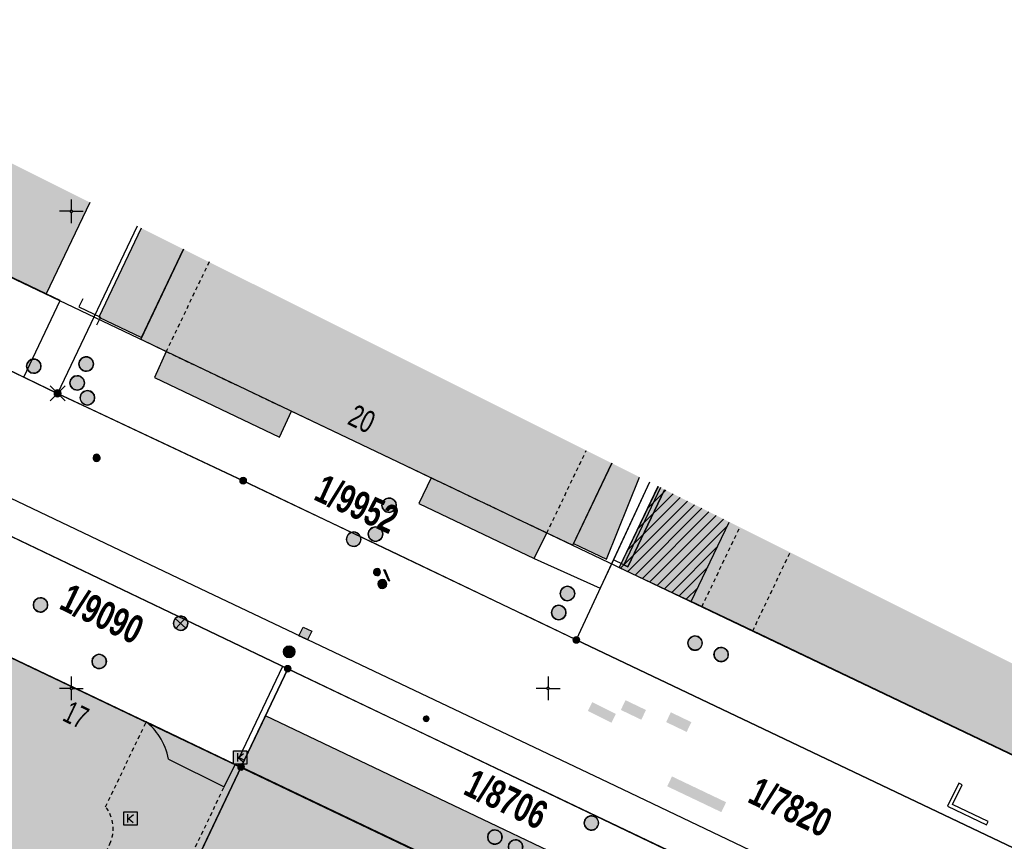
# Model space of a CAD drawing. Header units: metres. Extents: x 2695560 to 2696939, y 1260491 to 1262050.
# Tile 963 of 1005: x 2696548 to 2696600, y 1261817 to 1261860. Entities that reach past the tile are written whole.
import ezdxf

# ---------------------------------------------------------------- set-up
doc = ezdxf.new("R2010")
doc.units = ezdxf.units.M
doc.linetypes.add('AUSGEZOGEN', pattern=[0])
doc.linetypes.add('VERDECKT2_S2', pattern=[0.36, 0.2, -0.16])
for name, color, linetype in [('XR$1$AV_Flächen (EO)', 7, 'AUSGEZOGEN'), ('XR$1$AV_Gebäudeflächen (BB)', 7, 'AUSGEZOGEN'), ('XR$1$AV_Gebäudeflächen ut.', 7, 'AUSGEZOGEN'), ('XR$1$AV_Grenzpunkte', 7, 'AUSGEZOGEN'), ('XR$1$AV_Grundstück-Nr.', 7, 'AUSGEZOGEN'), ('XR$1$AV_Haus-Nr.', 7, 'AUSGEZOGEN'), ('XR$1$AV_Koordinatennetzpunkte', 7, 'AUSGEZOGEN'), ('XR$1$AV_Linien (BB)', 7, 'AUSGEZOGEN'), ('XR$1$AV_Linien (EO)', 7, 'AUSGEZOGEN'), ('XR$1$AV_Proj. EO-Gebäude', 7, 'AUSGEZOGEN'), ('XR$1$AW_LK_Einlaufschacht alt', 24, 'AUSGEZOGEN'), ('XR$1$AW_LK_Schachtdeckel', 24, 'AUSGEZOGEN'), ('XR$1$AW_LK_Zwischenpunkt', 24, 'AUSGEZOGEN'), ('XR$1$EW_LK_Bauwerk_FL_Linie_Punkt', 1, 'AUSGEZOGEN'), ('XR$1$EW_LK_Knoten', 1, 'AUSGEZOGEN'), ('XR$1$GA_LK_Absperrarmatur', 32, 'AUSGEZOGEN'), ('XR$1$Liegenschaftsgrenzen', 7, 'AUSGEZOGEN'), ('XR$1$PFAV', 255, 'AUSGEZOGEN'), ('XR$1$PFAW', 255, 'AUSGEZOGEN'), ('XR$1$PFEW', 255, 'AUSGEZOGEN'), ('XR$1$PFGA', 255, 'AUSGEZOGEN'), ('XR$1$PFWA', 255, 'AUSGEZOGEN'), ('XR$1$PFWFM', 255, 'AUSGEZOGEN'), ('XR$1$RAEW', 8, 'AUSGEZOGEN'), ('XR$1$RP_Abstandslinie', 7, 'AUSGEZOGEN'), ('XR$1$TV_LK_KNOTEN', 92, 'AUSGEZOGEN'), ('XR$1$WA_LK_Absperrarmatur', 171, 'AUSGEZOGEN'), ('XR$1$WA_LK_Rohrleitungsteil', 171, 'AUSGEZOGEN')]:
    doc.layers.add(name, color=color, linetype=linetype)
doc.styles.add('ARIAL', font='arial.ttf')

# ---------------------------------------------------------------- blocks, each defined once
blk = doc.blocks.new('COMPLEXOBJECT_397')
at = {"layer": 'XR$1$AV_Linien (BB)', "color": 7, "linetype": 'AUSGEZOGEN', "transparency": 33554687}
for points in [[(6527.873, 11800.639), (6541.482, 11829.176), (6553.928, 11823.241)], [(6555.095, 11821.288), (6558.011, 11819.834), (6558.585, 11821.007), (6558.904, 11820.882)]]:
    blk.add_lwpolyline(points, dxfattribs=at)
for centre, radius, start, end in [((6551.92, 11820.719), 3.224, 33.0921, 51.4777), ((6551.926, 11820.717), 3.22, 10.2197, 33.1839)]:
    blk.add_arc(centre, radius, start, end, dxfattribs=at)
blk = doc.blocks.new('COMPLEXOBJECT_702')
at = {"layer": 'XR$1$AV_Linien (BB)', "color": 7, "linetype": 'AUSGEZOGEN', "transparency": 33554687}
blk.add_lwpolyline([(6537.578, 11839.375), (6556.751, 11830.231), (6578.124, 11820.085), (6587.532, 11815.592)], dxfattribs=at)
blk.add_arc((6585.17, 11810.021), 6.052, 18.2129, 67.022, dxfattribs=at)
blk = doc.blocks.new('COMPLEXOBJECT_833')
at = {"layer": 'XR$1$AV_Flächen (EO)', "color": 7, "linetype": 'AUSGEZOGEN', "transparency": 33554687}
for centre, radius, start, end in [((6551.92, 11820.719), 3.224, 33.0921, 51.4777), ((6551.926, 11820.717), 3.22, 10.2197, 33.1839)]:
    blk.add_arc(centre, radius, start, end, dxfattribs=at)
blk = doc.blocks.new('COMPLEXOBJECT_972')
at = {"layer": 'XR$1$AV_Linien (EO)', "color": 7, "linetype": 'VERDECKT2_S2', "transparency": 33554687}
for p, q in [((6551.795, 11818.792), (6553.928, 11823.241)), ((6547.334, 11807.019), (6552.012, 11816.847))]:
    blk.add_line(p, q, dxfattribs=at)
blk.add_lwpolyline([(6547.76, 11804.458), (6547.919, 11804.792), (6547.469, 11805.062)], dxfattribs=at)
for centre, radius, start, end in [((6550.338, 11817.645), 1.855, 334.5197, 38.2124), ((6545.466, 11805.911), 2.172, 4.194, 30.6721), ((6545.448, 11805.906), 2.19, 337.3352, 4.2936)]:
    blk.add_arc(centre, radius, start, end, dxfattribs=at)
blk = doc.blocks.new('BAV15')
at = {"layer": 'XR$1$PFAV', "transparency": 33554687}
blk.add_hatch(color=7, dxfattribs=at).paths.add_polyline_path([(0.5, 0), (0.49, 0.1), (0.46, 0.2), (0.41, 0.29), (0.34, 0.36), (0.26, 0.42), (0.17, 0.47), (0.08, 0.49), (-0.03, 0.5), (-0.13, 0.48), (-0.22, 0.45), (-0.31, 0.4), (-0.38, 0.33), (-0.44, 0.24), (-0.48, 0.15), (-0.5, 0.05), (-0.5, -0.05), (-0.48, -0.15), (-0.44, -0.24), (-0.38, -0.33), (-0.31, -0.4), (-0.22, -0.45), (-0.13, -0.48), (-0.03, -0.5), (0.08, -0.49), (0.17, -0.47), (0.26, -0.42), (0.34, -0.36), (0.41, -0.29), (0.46, -0.2), (0.49, -0.1)])
at = {"color": 7, "transparency": 33554687}
for start, end in [(90, 270), (270, 90)]:
    blk.add_arc((0, 0), 0.5, start, end, dxfattribs=at)
at = {"layer": 'XR$1$PFAV', "transparency": 33554687}
blk.add_circle((0, 0), 0.5, dxfattribs=at)
blk = doc.blocks.new('BWAV19')
at = {"layer": 'XR$1$PFAV', "transparency": 33554687}
blk.add_hatch(color=7, dxfattribs=at).paths.add_polyline_path([(0, 0.24), (-0.024, 0.239), (-0.048, 0.235), (-0.072, 0.229), (-0.095, 0.221), (-0.116, 0.21), (-0.137, 0.197), (-0.156, 0.182), (-0.174, 0.165), (-0.19, 0.147), (-0.204, 0.127), (-0.215, 0.106), (-0.225, 0.083), (-0.232, 0.06), (-0.237, 0.036), (-0.24, 0.012), (-0.24, -0.012), (-0.237, -0.036), (-0.232, -0.06), (-0.225, -0.083), (-0.215, -0.106), (-0.204, -0.127), (-0.19, -0.147), (-0.174, -0.165), (-0.156, -0.182), (-0.137, -0.197), (-0.116, -0.21), (-0.095, -0.221), (-0.072, -0.229), (-0.048, -0.235), (-0.024, -0.239), (0, -0.24), (0.024, -0.239), (0.048, -0.235), (0.072, -0.229), (0.095, -0.221), (0.116, -0.21), (0.137, -0.197), (0.156, -0.182), (0.174, -0.165), (0.19, -0.147), (0.204, -0.127), (0.215, -0.106), (0.225, -0.083), (0.232, -0.06), (0.237, -0.036), (0.24, -0.012), (0.24, 0.012), (0.237, 0.036), (0.232, 0.06), (0.225, 0.083), (0.215, 0.106), (0.204, 0.127), (0.19, 0.147), (0.174, 0.165), (0.156, 0.182), (0.137, 0.197), (0.116, 0.21), (0.095, 0.221), (0.072, 0.229), (0.048, 0.235), (0.024, 0.239)])
at = {"color": 7, "transparency": 33554687}
for p, q in [((-0.5, 0.5), (-0.17, 0.17)), ((0.17, 0.17), (0.5, 0.5)), ((-0.5, -0.5), (-0.17, -0.17)), ((0.17, -0.17), (0.5, -0.5))]:
    blk.add_line(p, q, dxfattribs=at)
for start, end in [(90, 270), (270, 90)]:
    blk.add_arc((0, 0), 0.24, start, end, dxfattribs=at)
blk = doc.blocks.new('BAV2041')
at = {"color": 7, "transparency": 33554687}
for p, q in [((0, 0.5), (0, 0.05)), ((-0.05, 0), (-0.5, 0)), ((0.05, 0), (0.5, 0)), ((0, -0.05), (0, -0.5))]:
    blk.add_line(p, q, dxfattribs=at)
blk.add_circle((0, 0), 0.05, dxfattribs=at)
for start, end in [(90, 270), (270, 90)]:
    blk.add_arc((0, 0), 0.05, start, end, dxfattribs=at)
blk = doc.blocks.new('BAW2089')
at = {"layer": 'XR$1$PFAW', "transparency": 33554687}
blk.add_hatch(color=7, dxfattribs=at).paths.add_polyline_path([(-0.5, 0.5), (-0.5, -0.5), (0.5, -0.5), (0.5, 0.5)])
at = {"transparency": 33554687}
blk.add_lwpolyline([(-0.5, 0.5), (0.5, 0.5), (0.5, -0.5), (-0.5, -0.5), (-0.5, 0.5)], close=True, dxfattribs=at)
at = {"layer": 'XR$1$PFAW', "transparency": 33554687}
blk.add_lwpolyline([(-0.5, 0.5), (0.5, 0.5), (0.5, -0.5), (-0.5, -0.5), (-0.5, 0.5)], close=True, dxfattribs=at)
blk = doc.blocks.new('BAW2093')
at = {"transparency": 33554687}
blk.add_lwpolyline([(-0.375, -0.5), (0, -0.5), (0, 0.5), (0.375, 0.5)], dxfattribs=at)
blk = doc.blocks.new('BAW2082')
at = {"layer": 'XR$1$PFAW', "transparency": 33554687}
blk.add_hatch(color=7, dxfattribs=at).paths.add_polyline_path([(0.509, -0.003), (0.499, 0.098), (0.469, 0.194), (0.42, 0.283), (0.354, 0.359), (0.274, 0.421), (0.183, 0.466), (0.085, 0.491), (-0.016, 0.496), (-0.116, 0.481), (-0.211, 0.446), (-0.297, 0.392), (-0.37, 0.323), (-0.428, 0.24), (-0.468, 0.147), (-0.488, 0.047), (-0.488, -0.054), (-0.468, -0.153), (-0.428, -0.246), (-0.37, -0.329), (-0.297, -0.398), (-0.211, -0.452), (-0.116, -0.487), (-0.016, -0.502), (0.085, -0.497), (0.183, -0.472), (0.274, -0.427), (0.354, -0.366), (0.42, -0.289), (0.469, -0.2), (0.499, -0.104)])
at = {"transparency": 33554687}
for start, end in [(91.19481, 268.80519), (268.80519, 91.19481)]:
    blk.add_arc((0.01, 0), 0.5, start, end, dxfattribs=at)
at = {"layer": 'XR$1$PFAW', "transparency": 33554687}
blk.add_circle((0.009, -0.003), 0.5, dxfattribs=at)
blk = doc.blocks.new('BAW2088')
at = {"layer": 'XR$1$PFAW', "transparency": 33554687}
blk.add_hatch(color=253, dxfattribs=at).paths.add_polyline_path([(0.51, 0), (0.5, 0.101), (0.47, 0.197), (0.421, 0.286), (0.355, 0.362), (0.275, 0.424), (0.184, 0.469), (0.086, 0.494), (-0.015, 0.499), (-0.115, 0.484), (-0.21, 0.449), (-0.296, 0.395), (-0.369, 0.326), (-0.427, 0.243), (-0.467, 0.15), (-0.487, 0.051), (-0.487, -0.051), (-0.467, -0.15), (-0.427, -0.243), (-0.369, -0.326), (-0.296, -0.395), (-0.21, -0.449), (-0.115, -0.484), (-0.015, -0.499), (0.086, -0.494), (0.184, -0.469), (0.275, -0.424), (0.355, -0.362), (0.421, -0.286), (0.47, -0.197), (0.5, -0.101)])
at = {"transparency": 33554687}
for start, end in [(91.19481, 268.80519), (268.80519, 91.19481)]:
    blk.add_arc((0.01, 0), 0.5, start, end, dxfattribs=at)
at = {"layer": 'XR$1$PFAW', "transparency": 33554687}
blk.add_circle((0.01, 0), 0.5, dxfattribs=at)
blk = doc.blocks.new('BWA2013')
at = {"true_color": 0x000000, "transparency": 33554687}
blk.add_hatch(color=18, dxfattribs=at).paths.add_polyline_path([(-0.291, -0.409), (0.352, 0.357), (0.291, 0.409), (-0.352, -0.357)])
at = {"transparency": 33554687}
blk.add_lwpolyline([(-0.291, -0.409), (-0.352, -0.357), (0.291, 0.409), (0.352, 0.357), (-0.291, -0.409)], close=True, dxfattribs=at)
blk = doc.blocks.new('BWA965')
at = {"layer": 'XR$1$PFWA', "transparency": 33554687}
blk.add_hatch(color=7, dxfattribs=at).paths.add_polyline_path([(0, 0.5), (-0.05, 0.5), (-0.1, 0.49), (-0.15, 0.48), (-0.2, 0.46), (-0.24, 0.44), (-0.29, 0.41), (-0.33, 0.38), (-0.36, 0.34), (-0.4, 0.31), (-0.42, 0.26), (-0.45, 0.22), (-0.47, 0.17), (-0.48, 0.13), (-0.49, 0.08), (-0.5, 0.03), (-0.5, -0.03), (-0.49, -0.08), (-0.48, -0.13), (-0.47, -0.17), (-0.45, -0.22), (-0.42, -0.26), (-0.4, -0.31), (-0.36, -0.34), (-0.33, -0.38), (-0.29, -0.41), (-0.24, -0.44), (-0.2, -0.46), (-0.15, -0.48), (-0.1, -0.49), (-0.05, -0.5), (0, -0.5), (0.05, -0.5), (0.1, -0.49), (0.15, -0.48), (0.2, -0.46), (0.24, -0.44), (0.29, -0.41), (0.33, -0.38), (0.36, -0.34), (0.4, -0.31), (0.42, -0.26), (0.45, -0.22), (0.47, -0.17), (0.48, -0.13), (0.49, -0.08), (0.5, -0.03), (0.5, 0.03), (0.49, 0.08), (0.48, 0.13), (0.47, 0.17), (0.45, 0.22), (0.42, 0.26), (0.4, 0.31), (0.36, 0.34), (0.33, 0.38), (0.29, 0.41), (0.24, 0.44), (0.2, 0.46), (0.15, 0.48), (0.1, 0.49), (0.05, 0.5)])
at = {"transparency": 33554687}
blk.add_line((0, 0.5), (0, -0.5), dxfattribs=at)
for start, end in [(90, 270), (270, 90)]:
    blk.add_arc((0, 0), 0.5, start, end, dxfattribs=at)
blk = doc.blocks.new('BGA2012')
at = {"layer": 'XR$1$PFGA', "transparency": 33554687}
blk.add_hatch(color=7, dxfattribs=at).paths.add_polyline_path([(0.35, -0.35), (0.42, -0.28), (0.46, -0.19), (0.49, -0.09), (0.5, 0.01), (0.49, 0.11), (0.45, 0.21), (0.4, 0.3), (0.34, 0.37), (0.25, 0.43), (0.16, 0.47), (0.06, 0.5), (-0.04, 0.5), (-0.14, 0.48), (-0.23, 0.44), (-0.32, 0.39), (-0.39, 0.32), (-0.44, 0.23), (-0.48, 0.14), (-0.5, 0.04), (-0.5, -0.06), (-0.47, -0.16), (-0.43, -0.25), (-0.37, -0.34), (-0.3, -0.4), (-0.21, -0.45), (-0.11, -0.49), (-0.01, -0.5), (0.09, -0.49), (0.19, -0.46), (0.28, -0.42)])
at = {"color": 32, "transparency": 33554687}
blk.add_line((0.35, 0.35), (-0.35, -0.35), dxfattribs=at)
for start, end in [(45, 225), (225, 45)]:
    blk.add_arc((0, 0), 0.5, start, end, dxfattribs=at)
blk = doc.blocks.new('BEW15')
at = {"layer": 'XR$1$PFEW', "transparency": 33554687}
h = blk.add_hatch(color=7, dxfattribs=at)
h.paths.add_polyline_path([(-0.5, 0), (-0.497, -0.05), (-0.489, -0.1), (-0.477, -0.15), (-0.459, -0.197), (-0.437, -0.242), (-0.41, -0.285), (-0.379, -0.326), (-0.344, -0.362), (-0.306, -0.395), (-0.264, -0.424), (-0.22, -0.449), (-0.173, -0.469), (-0.125, -0.484), (-0.075, -0.494), (-0.025, -0.499), (0.026, -0.499), (0.076, -0.494), (0.126, -0.484), (0.174, -0.469), (0.22, -0.449), (0.265, -0.424), (0.306, -0.395), (0.345, -0.362), (0.38, -0.326), (0.411, -0.285), (0.437, -0.242), (0.46, -0.197), (0.477, -0.15), (0.49, -0.1), (0.498, -0.05), (0.5, 0), (0.498, 0.051), (0.49, 0.101), (0.477, 0.15), (0.46, 0.197), (0.437, 0.243), (0.411, 0.286), (0.38, 0.326), (0.345, 0.363), (0.306, 0.396), (0.265, 0.424), (0.22, 0.449), (0.174, 0.469), (0.126, 0.484), (0.076, 0.494), (0.026, 0.5), (-0.025, 0.5), (-0.075, 0.494), (-0.125, 0.484), (-0.173, 0.469), (-0.22, 0.449), (-0.264, 0.424), (-0.306, 0.396), (-0.344, 0.363), (-0.379, 0.326), (-0.41, 0.286), (-0.437, 0.243), (-0.459, 0.197), (-0.477, 0.15), (-0.489, 0.101), (-0.497, 0.051)])
h.paths.add_polyline_path([(0.01, 0.001), (0.01, 0), (0.01, -0.001), (0.01, -0.002), (0.01, -0.003), (0.009, -0.004), (0.009, -0.005), (0.009, -0.006), (0.008, -0.006), (0.007, -0.007), (0.006, -0.008), (0.006, -0.008), (0.005, -0.009), (0.004, -0.009), (0.003, -0.01), (0.002, -0.01), (0.001, -0.01), (0, -0.01), (-0.001, -0.01), (-0.002, -0.01), (-0.003, -0.009), (-0.004, -0.009), (-0.005, -0.008), (-0.006, -0.008), (-0.007, -0.007), (-0.007, -0.006), (-0.008, -0.006), (-0.008, -0.005), (-0.009, -0.004), (-0.009, -0.003), (-0.009, -0.002), (-0.01, -0.001), (-0.01, 0), (-0.01, 0.001), (-0.009, 0.002), (-0.009, 0.003), (-0.009, 0.004), (-0.008, 0.005), (-0.008, 0.006), (-0.007, 0.007), (-0.007, 0.007), (-0.006, 0.008), (-0.005, 0.009), (-0.004, 0.009), (-0.003, 0.01), (-0.002, 0.01), (-0.001, 0.01), (0, 0.01), (0.001, 0.01), (0.002, 0.01), (0.003, 0.01), (0.004, 0.01), (0.005, 0.009), (0.006, 0.009), (0.006, 0.008), (0.007, 0.007), (0.008, 0.007), (0.009, 0.006), (0.009, 0.005), (0.009, 0.004), (0.01, 0.003), (0.01, 0.002)], flags=16)
at = {"color": 1, "transparency": 33554687}
for start, end in [(0, 180), (180, 0)]:
    blk.add_arc((0, 0), 0.5, start, end, dxfattribs=at)
at = {"layer": 'XR$1$PFEW', "transparency": 33554687}
blk.add_circle((0, 0), 0.5, dxfattribs=at)
blk = doc.blocks.new('BEWLP2549_S')
at = {"layer": 'XR$1$PFEW', "transparency": 33554687}
blk.add_hatch(color=7, dxfattribs=at).paths.add_polyline_path([(0.5, 0), (0.49, 0.101), (0.459, 0.197), (0.41, 0.286), (0.344, 0.362), (0.264, 0.424), (0.174, 0.469), (0.076, 0.494), (-0.025, 0.499), (-0.125, 0.484), (-0.22, 0.449), (-0.306, 0.395), (-0.379, 0.326), (-0.437, 0.243), (-0.477, 0.15), (-0.497, 0.051), (-0.497, -0.051), (-0.477, -0.15), (-0.437, -0.243), (-0.379, -0.326), (-0.306, -0.395), (-0.22, -0.449), (-0.125, -0.484), (-0.025, -0.499), (0.076, -0.494), (0.174, -0.469), (0.264, -0.424), (0.344, -0.362), (0.41, -0.286), (0.459, -0.197), (0.49, -0.101)])
at = {"color": 1, "transparency": 33554687}
for p, q in [((0.354, -0.354), (-0.354, 0.354)), ((-0.354, -0.354), (0.354, 0.354))]:
    blk.add_line(p, q, dxfattribs=at)
for start, end in [(91.38095, 268.61905), (268.61905, 91.38095)]:
    blk.add_arc((0, 0), 0.5, start, end, dxfattribs=at)
at = {"layer": 'XR$1$PFEW', "transparency": 33554687}
blk.add_circle((0, 0), 0.5, dxfattribs=at)
blk = doc.blocks.new('BEW957')
at = {"layer": 'XR$1$RAEW', "transparency": 33554687}
blk.add_hatch(color=1, dxfattribs=at).paths.add_polyline_path([(-0.5, 0), (-0.5, -0.05), (-0.49, -0.1), (-0.48, -0.15), (-0.46, -0.2), (-0.44, -0.24), (-0.41, -0.29), (-0.38, -0.33), (-0.34, -0.36), (-0.31, -0.4), (-0.26, -0.42), (-0.22, -0.45), (-0.17, -0.47), (-0.13, -0.48), (-0.08, -0.49), (-0.03, -0.5), (0.03, -0.5), (0.08, -0.49), (0.13, -0.48), (0.17, -0.47), (0.22, -0.45), (0.26, -0.42), (0.31, -0.4), (0.34, -0.36), (0.38, -0.33), (0.41, -0.29), (0.44, -0.24), (0.46, -0.2), (0.48, -0.15), (0.49, -0.1), (0.5, -0.05), (0.5, 0), (0.5, 0.05), (0.49, 0.1), (0.48, 0.15), (0.46, 0.2), (0.44, 0.24), (0.41, 0.29), (0.38, 0.33), (0.34, 0.36), (0.31, 0.4), (0.26, 0.42), (0.22, 0.45), (0.17, 0.47), (0.13, 0.48), (0.08, 0.49), (0.03, 0.5), (-0.03, 0.5), (-0.08, 0.49), (-0.13, 0.48), (-0.17, 0.47), (-0.22, 0.45), (-0.26, 0.42), (-0.31, 0.4), (-0.34, 0.36), (-0.38, 0.33), (-0.41, 0.29), (-0.44, 0.24), (-0.46, 0.2), (-0.48, 0.15), (-0.49, 0.1), (-0.5, 0.05)])
at = {"color": 1, "transparency": 33554687}
for start, end in [(90, 180), (180, 270), (0, 90), (270, 0)]:
    blk.add_arc((0, 0), 0.5, start, end, dxfattribs=at)
at = {"layer": 'XR$1$RAEW', "color": 1, "transparency": 33554687}
blk.add_circle((0, 0), 0.5, dxfattribs=at)
blk = doc.blocks.new('BTV1')
at = {"layer": 'XR$1$PFWFM', "transparency": 33554687}
blk.add_hatch(color=7, dxfattribs=at).paths.add_polyline_path([(-0.5, 0.5), (-0.5, -0.5), (0.5, -0.5), (0.5, 0.5)])
at = {"color": 92, "transparency": 33554687}
for p, q in [((-0.219, 0.321), (-0.219, -0.298)), ((-0.208, -0.05), (0.23, 0.31)), ((-0.159, 0.001), (0.192, -0.283))]:
    blk.add_line(p, q, dxfattribs=at)
blk.add_polyline3d([(-0.5, 0.5, 0.993), (0.5, 0.5, 0.993), (0.5, -0.5, 0.993), (-0.5, -0.5, 0.993)], close=True, dxfattribs=at)

msp = doc.modelspace()

# ---------------------------------------------------------------- hatches: boundary and pattern name
at = {"transparency": 33554687}
for points in [[(2696578.289, 1261824.086), (2696578.058, 1261823.623), (2696579.291, 1261823.01), (2696579.522, 1261823.473)], [(2696580.029, 1261824.19), (2696579.785, 1261823.679), (2696580.859, 1261823.166), (2696581.103, 1261823.677)], [(2696582.406, 1261823.556), (2696582.16, 1261823.042), (2696583.236, 1261822.526), (2696583.482, 1261823.04)], [(2696582.466, 1261820.195), (2696582.218, 1261819.675), (2696585.056, 1261818.323), (2696585.304, 1261818.843)]]:
    msp.add_hatch(color=7, dxfattribs=at).paths.add_polyline_path(points)
at = {"layer": 'XR$1$AV_Gebäudeflächen (BB)', "true_color": 0xd2d2d2, "transparency": 33554687}
for points in [[(2696551.941, 1261850.28), (2696542.313, 1261855.09), (2696539.955, 1261850.13), (2696549.655, 1261845.483)], [(2696579.312, 1261836.605), (2696556.854, 1261847.825), (2696554.614, 1261843.116), (2696555.944, 1261842.461), (2696555.326, 1261841.107), (2696561.881, 1261837.982), (2696562.523, 1261839.33), (2696567.652, 1261836.891), (2696569.836, 1261835.848), (2696569.194, 1261834.506), (2696575.245, 1261831.618), (2696575.909, 1261832.958), (2696577.266, 1261832.308)], [(2696676.774, 1261787.911), (2696585.469, 1261833.528), (2696583.477, 1261829.354), (2696586.7, 1261827.819), (2696642.418, 1261801.255), (2696642.597, 1261801.17), (2696645.68, 1261799.7), (2696645.988, 1261799.553), (2696656.839, 1261794.38), (2696660.856, 1261792.465), (2696675.595, 1261785.438)], [(2696551.449, 1261802.975), (2696559.874, 1261820.692), (2696559.555, 1261820.817), (2696558.981, 1261819.644), (2696556.065, 1261821.098), (2696556.057, 1261821.139), (2696556.049, 1261821.18), (2696556.04, 1261821.22), (2696556.031, 1261821.261), (2696556.021, 1261821.302), (2696556.011, 1261821.342), (2696556, 1261821.382), (2696555.989, 1261821.422), (2696555.977, 1261821.462), (2696555.965, 1261821.502), (2696555.952, 1261821.541), (2696555.939, 1261821.581), (2696555.925, 1261821.62), (2696555.91, 1261821.659), (2696555.896, 1261821.698), (2696555.88, 1261821.737), (2696555.864, 1261821.775), (2696555.848, 1261821.813), (2696555.831, 1261821.851), (2696555.814, 1261821.889), (2696555.796, 1261821.927), (2696555.777, 1261821.964), (2696555.759, 1261822.001), (2696555.739, 1261822.038), (2696555.719, 1261822.075), (2696555.699, 1261822.111), (2696555.678, 1261822.147), (2696555.657, 1261822.183), (2696555.636, 1261822.219), (2696555.614, 1261822.254), (2696555.591, 1261822.289), (2696555.573, 1261822.317), (2696555.554, 1261822.345), (2696555.535, 1261822.372), (2696555.516, 1261822.399), (2696555.496, 1261822.426), (2696555.477, 1261822.453), (2696555.456, 1261822.48), (2696555.436, 1261822.506), (2696555.416, 1261822.533), (2696555.395, 1261822.559), (2696555.374, 1261822.584), (2696555.352, 1261822.61), (2696555.33, 1261822.635), (2696555.309, 1261822.661), (2696555.286, 1261822.685), (2696555.264, 1261822.71), (2696555.241, 1261822.735), (2696555.218, 1261822.759), (2696555.195, 1261822.783), (2696555.172, 1261822.807), (2696555.148, 1261822.83), (2696555.124, 1261822.853), (2696555.1, 1261822.876), (2696555.075, 1261822.899), (2696555.051, 1261822.922), (2696555.026, 1261822.944), (2696555.001, 1261822.966), (2696554.975, 1261822.987), (2696554.95, 1261823.009), (2696554.924, 1261823.03), (2696554.898, 1261823.051), (2696542.452, 1261828.986), (2696528.843, 1261800.449), (2696531.727, 1261794.072), (2696537.143, 1261791.509), (2696537.153, 1261791.401), (2696537.168, 1261791.294), (2696537.188, 1261791.188), (2696537.213, 1261791.083), (2696537.243, 1261790.978), (2696537.277, 1261790.876), (2696537.316, 1261790.775), (2696537.359, 1261790.676), (2696537.407, 1261790.579), (2696537.46, 1261790.484), (2696537.516, 1261790.392), (2696537.577, 1261790.302), (2696537.642, 1261790.216), (2696537.71, 1261790.132), (2696537.783, 1261790.052), (2696537.859, 1261789.975), (2696537.938, 1261789.901), (2696538.021, 1261789.831), (2696538.107, 1261789.765), (2696538.195, 1261789.704), (2696538.287, 1261789.646), (2696538.381, 1261789.592), (2696538.477, 1261789.543), (2696538.575, 1261789.498), (2696538.676, 1261789.458), (2696538.778, 1261789.422), (2696538.882, 1261789.391), (2696538.986, 1261789.365), (2696539.093, 1261789.343), (2696539.199, 1261789.327), (2696539.307, 1261789.315), (2696539.36, 1261789.311), (2696539.414, 1261789.308), (2696539.468, 1261789.307), (2696539.521, 1261789.306), (2696539.575, 1261789.307), (2696539.628, 1261789.309), (2696539.682, 1261789.313), (2696539.735, 1261789.317), (2696539.789, 1261789.323), (2696539.842, 1261789.33), (2696539.895, 1261789.338), (2696539.948, 1261789.347), (2696540, 1261789.358), (2696540.053, 1261789.369), (2696540.105, 1261789.382), (2696540.157, 1261789.396), (2696540.208, 1261789.411), (2696540.259, 1261789.428), (2696540.31, 1261789.445), (2696540.36, 1261789.464), (2696540.41, 1261789.484), (2696540.459, 1261789.504), (2696540.508, 1261789.526), (2696540.557, 1261789.55), (2696540.604, 1261789.574), (2696540.652, 1261789.599), (2696540.698, 1261789.625), (2696540.745, 1261789.653), (2696540.79, 1261789.681), (2696540.835, 1261789.711), (2696540.879, 1261789.741), (2696540.911, 1261789.764), (2696540.944, 1261789.788), (2696540.975, 1261789.813), (2696541.007, 1261789.838), (2696541.037, 1261789.863), (2696541.068, 1261789.889), (2696541.098, 1261789.916), (2696541.127, 1261789.943), (2696541.156, 1261789.97), (2696541.185, 1261789.998), (2696541.213, 1261790.027), (2696541.241, 1261790.056), (2696541.268, 1261790.085), (2696541.294, 1261790.115), (2696541.32, 1261790.145), (2696541.346, 1261790.176), (2696541.371, 1261790.207), (2696541.396, 1261790.239), (2696541.42, 1261790.271), (2696541.443, 1261790.303), (2696541.466, 1261790.336), (2696541.489, 1261790.369), (2696541.51, 1261790.402), (2696541.532, 1261790.436), (2696541.552, 1261790.471), (2696541.572, 1261790.505), (2696541.592, 1261790.54), (2696541.611, 1261790.575), (2696541.629, 1261790.611), (2696541.647, 1261790.647), (2696541.664, 1261790.683), (2696543.041, 1261793.573), (2696546.159, 1261800.118), (2696546.421, 1261800.669), (2696544.552, 1261801.559), (2696545.451, 1261803.446), (2696545.5, 1261803.425), (2696545.55, 1261803.405), (2696545.601, 1261803.387), (2696545.652, 1261803.37), (2696545.703, 1261803.354), (2696545.755, 1261803.339), (2696545.807, 1261803.326), (2696545.859, 1261803.313), (2696545.912, 1261803.303), (2696545.964, 1261803.293), (2696546.017, 1261803.285), (2696546.071, 1261803.278), (2696546.124, 1261803.273), (2696546.178, 1261803.269), (2696546.231, 1261803.266), (2696546.285, 1261803.264), (2696546.339, 1261803.264), (2696546.392, 1261803.266), (2696546.446, 1261803.268), (2696546.5, 1261803.272), (2696546.553, 1261803.277), (2696546.606, 1261803.284), (2696546.659, 1261803.292), (2696546.712, 1261803.301), (2696546.765, 1261803.311), (2696546.817, 1261803.323), (2696546.87, 1261803.337), (2696546.921, 1261803.351), (2696546.973, 1261803.367), (2696547.024, 1261803.384), (2696547.074, 1261803.402), (2696547.124, 1261803.421), (2696547.173, 1261803.442), (2696547.221, 1261803.464), (2696547.269, 1261803.487), (2696547.317, 1261803.511), (2696547.364, 1261803.536), (2696547.41, 1261803.563), (2696547.455, 1261803.59), (2696547.5, 1261803.619), (2696547.544, 1261803.649), (2696547.588, 1261803.68), (2696547.63, 1261803.712), (2696547.672, 1261803.745), (2696547.713, 1261803.779), (2696547.753, 1261803.814), (2696547.792, 1261803.85), (2696547.831, 1261803.887), (2696547.868, 1261803.925), (2696547.904, 1261803.964), (2696547.94, 1261804.003), (2696547.975, 1261804.044), (2696548.008, 1261804.085), (2696548.04, 1261804.127), (2696548.072, 1261804.17), (2696548.102, 1261804.214), (2696548.132, 1261804.259), (2696548.16, 1261804.304), (2696548.187, 1261804.35), (2696548.213, 1261804.396), (2696548.237, 1261804.443), (2696548.261, 1261804.491)], [(2696559.874, 1261820.692), (2696551.449, 1261802.975), (2696556.224, 1261800.704), (2696556.903, 1261802.131), (2696560.293, 1261800.529), (2696560.392, 1261800.482), (2696561.278, 1261797.975), (2696561.232, 1261797.879), (2696559.604, 1261794.49), (2696558.113, 1261795.198), (2696554.45, 1261787.482), (2696572.199, 1261779.045), (2696580.82, 1261797.153), (2696584.026, 1261803.886), (2696585.427, 1261806.829), (2696584.043, 1261807.488), (2696584.703, 1261808.873), (2696581.759, 1261810.274)]]:
    msp.add_hatch(color=254, dxfattribs=at).paths.add_polyline_path(points)
at = {"layer": 'XR$1$AV_Gebäudeflächen ut.', "true_color": 0xf5f5f5, "transparency": 33554687}
for points in [[(2696556.854, 1261847.825), (2696554.639, 1261848.932), (2696552.413, 1261844.26), (2696554.651, 1261843.194)], [(2696580.756, 1261835.883), (2696579.312, 1261836.605), (2696577.308, 1261832.396), (2696579.034, 1261831.573)], [(2696585.469, 1261833.528), (2696581.736, 1261835.394), (2696579.704, 1261831.142), (2696583.477, 1261829.354)], [(2696556.065, 1261821.098), (2696558.981, 1261819.644), (2696559.555, 1261820.817), (2696554.898, 1261823.051), (2696554.924, 1261823.03), (2696554.95, 1261823.009), (2696554.975, 1261822.987), (2696555.001, 1261822.966), (2696555.026, 1261822.944), (2696555.051, 1261822.922), (2696555.075, 1261822.899), (2696555.1, 1261822.876), (2696555.124, 1261822.853), (2696555.148, 1261822.83), (2696555.172, 1261822.807), (2696555.195, 1261822.783), (2696555.218, 1261822.759), (2696555.241, 1261822.735), (2696555.264, 1261822.71), (2696555.286, 1261822.685), (2696555.309, 1261822.661), (2696555.33, 1261822.635), (2696555.352, 1261822.61), (2696555.374, 1261822.584), (2696555.395, 1261822.559), (2696555.416, 1261822.533), (2696555.436, 1261822.506), (2696555.456, 1261822.48), (2696555.477, 1261822.453), (2696555.496, 1261822.426), (2696555.516, 1261822.399), (2696555.535, 1261822.372), (2696555.554, 1261822.345), (2696555.573, 1261822.317), (2696555.591, 1261822.289), (2696555.614, 1261822.254), (2696555.636, 1261822.219), (2696555.657, 1261822.183), (2696555.678, 1261822.147), (2696555.699, 1261822.111), (2696555.719, 1261822.075), (2696555.739, 1261822.038), (2696555.759, 1261822.001), (2696555.777, 1261821.964), (2696555.796, 1261821.927), (2696555.814, 1261821.889), (2696555.831, 1261821.851), (2696555.848, 1261821.813), (2696555.864, 1261821.775), (2696555.88, 1261821.737), (2696555.896, 1261821.698), (2696555.91, 1261821.659), (2696555.925, 1261821.62), (2696555.939, 1261821.581), (2696555.952, 1261821.541), (2696555.965, 1261821.502), (2696555.977, 1261821.462), (2696555.989, 1261821.422), (2696556, 1261821.382), (2696556.011, 1261821.342), (2696556.021, 1261821.302), (2696556.031, 1261821.261), (2696556.04, 1261821.22), (2696556.049, 1261821.18), (2696556.057, 1261821.139)], [(2696592.554, 1261790.943), (2696594.685, 1261789.929), (2696596.831, 1261788.898), (2696600.35, 1261796.352), (2696600.435, 1261796.533), (2696599.44, 1261797.002), (2696598.028, 1261797.446), (2696595.636, 1261798.249), (2696593.073, 1261800.078), (2696590.508, 1261801.86), (2696588.361, 1261804.042), (2696588.454, 1261806.532), (2696586.105, 1261807.879), (2696585.899, 1261807.803), (2696587.379, 1261810.862), (2696561.148, 1261823.371), (2696559.874, 1261820.692), (2696581.759, 1261810.274), (2696584.703, 1261808.873), (2696584.043, 1261807.488), (2696585.427, 1261806.829), (2696580.82, 1261797.153), (2696580.857, 1261796.876), (2696583.297, 1261796.199), (2696585.772, 1261795.367), (2696590.338, 1261791.997)]]:
    msp.add_hatch(color=7, dxfattribs=at).paths.add_polyline_path(points)
at = {"layer": 'XR$1$AV_Proj. EO-Gebäude', "transparency": 33554687}
h = msp.add_hatch(dxfattribs=at)
h.set_pattern_fill('SCHRAFFUR_601', color=255, scale=0.2, style=0, pattern_type=2)
h.set_pattern_definition([(45, (2695855, 1261000), (-0.5656854, 0.5656854), []), (45, (2695854.71716, 1261000.28284), (-0.5656854, 0.5656854), [])])
h.paths.add_polyline_path([(2696585.469, 1261833.528), (2696581.733, 1261835.395), (2696579.7, 1261831.145), (2696583.477, 1261829.354)], flags=0)

# ---------------------------------------------------------------- linework, layer by layer
at = {"layer": 'XR$1$AV_Flächen (EO)', "color": 7, "linetype": 'AUSGEZOGEN', "transparency": 33554687}
for p, q in [((2696554.651, 1261843.194), (2696556.854, 1261847.825)), ((2696579.312, 1261836.605), (2696577.308, 1261832.396)), ((2696583.477, 1261829.354), (2696585.469, 1261833.528)), ((2696559.555, 1261820.817), (2696554.898, 1261823.051))]:
    msp.add_line(p, q, dxfattribs=at)
for points in [[(2696554.639, 1261848.932), (2696552.413, 1261844.26), (2696554.651, 1261843.194)], [(2696577.308, 1261832.396), (2696579.034, 1261831.573), (2696580.756, 1261835.883)], [(2696581.736, 1261835.394), (2696579.704, 1261831.142), (2696583.477, 1261829.354)], [(2696581.867, 1261835.328), (2696579.936, 1261831.289), (2696580.152, 1261831.185), (2696582.082, 1261835.221)], [(2696561.148, 1261823.371), (2696559.874, 1261820.692), (2696581.759, 1261810.274), (2696584.703, 1261808.873), (2696584.043, 1261807.488), (2696585.427, 1261806.829), (2696580.82, 1261797.153)], [(2696599.44, 1261797.002), (2696598.028, 1261797.446), (2696595.636, 1261798.249), (2696593.073, 1261800.078), (2696590.508, 1261801.86), (2696588.361, 1261804.042), (2696588.454, 1261806.532), (2696586.105, 1261807.879), (2696585.899, 1261807.803), (2696587.379, 1261810.862), (2696561.148, 1261823.371)], [(2696556.065, 1261821.098), (2696558.981, 1261819.644), (2696559.555, 1261820.817)]]:
    msp.add_lwpolyline(points, dxfattribs=at)
for points in [[(2696562.32, 1261825.835), (2696562.049, 1261825.964), (2696559.775, 1261821.182), (2696560.046, 1261821.053), (2696562.32, 1261825.835)], [(2696597.18, 1261818.723), (2696597.685, 1261819.756), (2696597.505, 1261819.844), (2696596.912, 1261818.63), (2696598.958, 1261817.65), (2696599.044, 1261817.83), (2696597.18, 1261818.723)]]:
    msp.add_lwpolyline(points, close=True, dxfattribs=at)
at = {"layer": 'XR$1$AV_Linien (BB)', "color": 7, "linetype": 'AUSGEZOGEN', "transparency": 33554687}
for p, q in [((2696551.941, 1261850.28), (2696549.655, 1261845.483)), ((2696549.655, 1261845.483), (2696539.955, 1261850.13)), ((2696554.431, 1261849.036), (2696550.25, 1261840.27)), ((2696556.854, 1261847.825), (2696554.614, 1261843.116)), ((2696538.03, 1261846.14), (2696548.474, 1261841.123)), ((2696548.474, 1261841.123), (2696550.25, 1261840.27)), ((2696550.25, 1261840.27), (2696552.086, 1261839.405)), ((2696552.086, 1261839.405), (2696559.98, 1261835.69)), ((2696559.98, 1261835.69), (2696562.877, 1261834.309)), ((2696581.284, 1261835.62), (2696579.396, 1261831.547)), ((2696575.245, 1261831.618), (2696578.709, 1261830.067)), ((2696579.396, 1261831.547), (2696578.709, 1261830.067)), ((2696562.32, 1261825.835), (2696559.874, 1261820.692)), ((2696562.32, 1261825.835), (2696584.23, 1261815.404)), ((2696559.874, 1261820.692), (2696551.449, 1261802.975)), ((2696559.874, 1261820.692), (2696581.759, 1261810.274))]:
    msp.add_line(p, q, dxfattribs=at)
for points in [[(2696548.474, 1261841.123), (2696550.38, 1261845.144), (2696549.655, 1261845.483)], [(2696554.614, 1261843.116), (2696555.944, 1261842.461), (2696555.326, 1261841.107), (2696561.881, 1261837.982), (2696562.523, 1261839.33), (2696567.652, 1261836.891), (2696569.836, 1261835.848), (2696569.194, 1261834.506), (2696575.245, 1261831.618)], [(2696538.917, 1261837.003), (2696544.931, 1261834.141), (2696562.32, 1261825.835)], [(2696575.245, 1261831.618), (2696575.909, 1261832.958), (2696577.266, 1261832.308), (2696579.312, 1261836.605)], [(2696582.082, 1261835.221), (2696580.152, 1261831.185), (2696579.936, 1261831.289), (2696579.396, 1261831.547)], [(2696562.877, 1261834.309), (2696567.7, 1261832.01), (2696574.788, 1261828.622)], [(2696586.7, 1261827.819), (2696583.477, 1261829.354), (2696585.469, 1261833.528)], [(2696640.702, 1261797.219), (2696629.88, 1261802.4), (2696577.45, 1261827.35), (2696574.788, 1261828.622)], [(2696642.597, 1261801.17), (2696642.418, 1261801.255), (2696586.7, 1261827.819)]]:
    msp.add_lwpolyline(points, dxfattribs=at)
at = {"layer": 'XR$1$AV_Linien (EO)', "color": 7, "linetype": 'VERDECKT2_S2', "transparency": 33554687}
for p, q in [((2696558.195, 1261847.155), (2696555.944, 1261842.461)), ((2696555.944, 1261842.461), (2696562.523, 1261839.33)), ((2696584.037, 1261829.087), (2696586.022, 1261833.252)), ((2696586.7, 1261827.819), (2696588.66, 1261831.934))]:
    msp.add_line(p, q, dxfattribs=at)
for points in [[(2696569.836, 1261835.848), (2696575.909, 1261832.958), (2696577.97, 1261837.275)], [(2696550.509, 1261803.422), (2696550.668, 1261803.756), (2696551.294, 1261803.509), (2696558.981, 1261819.644)]]:
    msp.add_lwpolyline(points, dxfattribs=at)
at = {"layer": 'XR$1$AV_Proj. EO-Gebäude', "color": 8, "linetype": 'AUSGEZOGEN', "transparency": 33554687}
msp.add_lwpolyline([(2696581.733, 1261835.395), (2696579.7, 1261831.145), (2696583.477, 1261829.354), (2696585.469, 1261833.528)], dxfattribs=at)
at = {"layer": 'XR$1$Liegenschaftsgrenzen', "color": 7, "linetype": 'AUSGEZOGEN', "transparency": 33554687}
for p, q in [((2696554.431, 1261849.036), (2696550.25, 1261840.27)), ((2696550.25, 1261840.27), (2696538.03, 1261846.14)), ((2696581.283, 1261835.62), (2696577.45, 1261827.35)), ((2696562.32, 1261825.835), (2696544.931, 1261834.141)), ((2696587.66, 1261813.73), (2696562.32, 1261825.835))]:
    msp.add_line(p, q, dxfattribs=at)
for points in [[(2696577.45, 1261827.35), (2696559.98, 1261835.69), (2696550.25, 1261840.27)], [(2696577.45, 1261827.35), (2696629.88, 1261802.4), (2696678.86, 1261778.95)], [(2696545.24, 1261787.79), (2696544.414, 1261788.183), (2696551.449, 1261802.975), (2696559.874, 1261820.692), (2696562.32, 1261825.835)]]:
    msp.add_lwpolyline(points, dxfattribs=at)
at = {"layer": 'XR$1$RP_Abstandslinie', "color": 7, "linetype": 'AUSGEZOGEN', "transparency": 33554687}
for points in [[(2696704.874, 1261773.872), (2696703.94, 1261771.92), (2696671.81, 1261787.24), (2696639.32, 1261802.73), (2696600.5, 1261821.23), (2696566.2, 1261837.58), (2696530.31, 1261854.68), (2696532.782, 1261859.852)], [(2696586.08, 1261808.157), (2696528.254, 1261835.72), (2696529.532, 1261838.434)]]:
    msp.add_lwpolyline(points, dxfattribs=at)

# ---------------------------------------------------------------- block references
at = {"layer": 'XR$1$AV_Flächen (EO)', "color": 7, "linetype": 'AUSGEZOGEN', "lineweight": -3, "transparency": 33554687}
msp.add_blockref('COMPLEXOBJECT_833', (2690000.97, 1249999.81), dxfattribs=at)
at = {"layer": 'XR$1$AV_Grenzpunkte', "color": 7, "linetype": 'AUSGEZOGEN', "lineweight": -3, "transparency": 33554687}
for name, p, xscale, yscale in [('BWAV19', (2696550.25, 1261840.27), 0.7800000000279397, 0.7800000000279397), ('BAV15', (2696559.98, 1261835.69), 0.3249999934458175, 0.3249999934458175), ('BAV15', (2696577.45, 1261827.35), 0.3249999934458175, 0.3249999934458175), ('BAV15', (2696562.32, 1261825.835), 0.3249999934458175, 0.3249999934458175), ('BAV15', (2696559.874, 1261820.692), 0.3249999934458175, 0.3249999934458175)]:
    msp.add_blockref(name, p, dxfattribs=dict(at, xscale=xscale, yscale=yscale))
at = {"layer": 'XR$1$AV_Koordinatennetzpunkte', "color": 7, "linetype": 'AUSGEZOGEN', "lineweight": -3, "transparency": 33554687, "xscale": 1.25, "yscale": 1.25}
for p in [(2696550.97, 1261849.81), (2696550.97, 1261824.81), (2696575.97, 1261824.81)]:
    msp.add_blockref('BAV2041', p, dxfattribs=at)
at = {"layer": 'XR$1$AV_Linien (BB)', "color": 7, "linetype": 'AUSGEZOGEN', "lineweight": -3, "transparency": 33554687}
for name in ['COMPLEXOBJECT_702', 'COMPLEXOBJECT_397']:
    msp.add_blockref(name, (2690000.97, 1249999.81), dxfattribs=at)
at = {"layer": 'XR$1$AV_Linien (EO)', "color": 7, "linetype": 'VERDECKT2_S2', "lineweight": -3, "transparency": 33554687}
msp.add_blockref('COMPLEXOBJECT_972', (2690000.97, 1249999.81), dxfattribs=at)
at = {"layer": 'XR$1$AW_LK_Einlaufschacht alt', "color": 24, "linetype": 'AUSGEZOGEN', "lineweight": -3, "transparency": 33554687, "xscale": 0.5000000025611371, "yscale": 0.5000000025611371, "rotation": 334.605468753}
msp.add_blockref('BAW2089', (2696563.24, 1261827.68), dxfattribs=at)
at = {"layer": 'XR$1$AW_LK_Schachtdeckel', "color": 24, "linetype": 'AUSGEZOGEN', "lineweight": -3, "transparency": 33554687}
for name, p, xscale, yscale in [('BAW2082', (2696548.994, 1261841.697), 0.7499999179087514, 0.7499999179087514), ('BAW2088', (2696551.27, 1261840.817), 0.7578193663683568, 0.7578193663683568), ('BAW2088', (2696576.519, 1261828.784), 0.7578193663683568, 0.7578193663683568)]:
    msp.add_blockref(name, p, dxfattribs=dict(at, xscale=xscale, yscale=yscale))
for name, p, xscale, yscale, rotation in [('BAW2088', (2696551.743, 1261841.81), 0.7578193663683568, 0.7578193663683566, 334.519199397), ('BAW2088', (2696551.808, 1261840.04), 0.7578193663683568, 0.7578193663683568, 334.978007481), ('BAW2082', (2696567.637, 1261834.413), 0.7499999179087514, 0.7499999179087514, 244.519199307), ('BAW2088', (2696566.913, 1261832.895), 0.757819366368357, 0.757819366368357, 334.819279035), ('BAW2088', (2696565.768, 1261832.629), 0.7578193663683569, 0.7578193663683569, 333.75904812), ('BAW2088', (2696576.993, 1261829.777), 0.7578193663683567, 0.7578193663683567, 154.5191993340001), ('BAW2082', (2696549.359, 1261829.178), 0.7499999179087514, 0.7499999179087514, 154.469238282), ('BAW2082', (2696583.682, 1261827.179), 0.7499999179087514, 0.7499999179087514, 156.3323516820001), ('BAW2082', (2696585.05, 1261826.58), 0.7499999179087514, 0.7499999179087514, 156.335464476), ('BAW2082', (2696552.432, 1261826.214), 0.7499999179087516, 0.7499999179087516, 109.4692077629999), ('BAW2082', (2696578.246, 1261817.761), 0.7499999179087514, 0.7499999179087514, 244.390914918), ('BAW2082', (2696573.184, 1261817.014), 0.7499999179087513, 0.7499999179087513, 154.544097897), ('BAW2082', (2696574.267, 1261816.499), 0.7499999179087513, 0.7499999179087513, 154.544097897)]:
    msp.add_blockref(name, p, dxfattribs=dict(at, xscale=xscale, yscale=yscale, rotation=rotation))
at = {"layer": 'XR$1$AW_LK_Zwischenpunkt', "color": 24, "linetype": 'AUSGEZOGEN', "lineweight": -3, "transparency": 33554687, "xscale": 1.250000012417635, "yscale": 1.250000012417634, "rotation": 244.519199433}
msp.add_blockref('BAW2093', (2696551.935, 1261844.537), dxfattribs=at)
at = {"layer": 'XR$1$EW_LK_Bauwerk_FL_Linie_Punkt', "color": 1, "linetype": 'AUSGEZOGEN', "lineweight": -3, "transparency": 33554687, "xscale": 0.5999999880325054, "yscale": 0.5999999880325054}
msp.add_blockref('BEW15', (2696562.389, 1261826.729), dxfattribs=at)
at = {"layer": 'XR$1$EW_LK_Knoten', "color": 1, "linetype": 'AUSGEZOGEN', "lineweight": -3, "transparency": 33554687}
for name, p, xscale, yscale, rotation in [('BEWLP2549_S', (2696556.703, 1261828.221), 0.7499999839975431, 0.7499999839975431, 3.222000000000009), ('BEW957', (2696569.576, 1261823.216), 0.2749999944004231, 0.2749999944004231, 115.4907)]:
    msp.add_blockref(name, p, dxfattribs=dict(at, xscale=xscale, yscale=yscale, rotation=rotation))
at = {"layer": 'XR$1$EW_LK_Knoten', "color": 1, "linetype": 'AUSGEZOGEN', "lineweight": -3, "transparency": 33554687, "xscale": 0.2749999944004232, "yscale": 0.2749999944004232}
msp.add_blockref('BEW957', (2696569.576, 1261823.216), dxfattribs=at)
at = {"layer": 'XR$1$GA_LK_Absperrarmatur', "color": 32, "linetype": 'AUSGEZOGEN', "lineweight": -3, "transparency": 33554687, "xscale": 0.3749999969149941, "yscale": 0.3749999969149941, "rotation": 65.4804}
msp.add_blockref('BGA2012', (2696566.996, 1261830.905), dxfattribs=at)
at = {"layer": 'XR$1$TV_LK_KNOTEN', "color": 92, "linetype": 'AUSGEZOGEN', "lineweight": -3, "transparency": 33554687, "xscale": 0.7000000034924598, "yscale": 0.7000000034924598}
for p in [(2696559.83, 1261821.183), (2696554.075, 1261817.987)]:
    msp.add_blockref('BTV1', p, dxfattribs=at)
at = {"layer": 'XR$1$WA_LK_Absperrarmatur', "color": 171, "linetype": 'AUSGEZOGEN', "lineweight": -3, "transparency": 33554687}
for p, xscale, yscale, rotation in [((2696552.295, 1261836.89), 0.3749999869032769, 0.3749999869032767, 243.117218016), ((2696567.278, 1261830.279), 0.475528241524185, 0.475528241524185, 62.965119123)]:
    msp.add_blockref('BWA965', p, dxfattribs=dict(at, xscale=xscale, yscale=yscale, rotation=rotation))
at = {"layer": 'XR$1$WA_LK_Rohrleitungsteil', "color": 171, "linetype": 'AUSGEZOGEN', "lineweight": -3, "transparency": 33554687, "xscale": 0.6499999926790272, "yscale": 0.649999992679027, "rotation": 62.96511913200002}
msp.add_blockref('BWA2013', (2696567.51, 1261830.734), dxfattribs=at)

# ---------------------------------------------------------------- texts
at = {"layer": 'XR$1$AV_Grundstück-Nr.', "color": 7, "transparency": 33554687, "char_height": 1.48491, "width": 4.98214, "attachment_point": 5, "style": 'ARIAL'}
for s, insert, rotation in [('\\A1;{\\fArial|i0|b1;\\H1.484908;\\W0.700000;\\C7;1/9952}\\P', (2696565.932, 1261834.458), 335.3535), ('\\A1;{\\fArial|i0|b1;\\H1.484908;\\W0.700000;\\C7;1/9090}\\P', (2696552.58, 1261828.7), 334.2465), ('\\A1;{\\fArial|i0|b1;\\H1.484908;\\W0.700000;\\C7;1/8706}\\P', (2696573.769, 1261818.988), 334.4661), ('\\A1;{\\fArial|i0|b1;\\H1.484908;\\W0.700000;\\C7;1/7820}\\P', (2696588.679, 1261818.573), 334.5507)]:
    msp.add_mtext(s, dxfattribs=dict(at, insert=insert, rotation=rotation))
at = {"layer": 'XR$1$AV_Haus-Nr.', "color": 7, "transparency": 33554687, "char_height": 1.1621, "style": 'ARIAL'}
for s, insert, width, attachment_point, rotation in [('\\W0.70;20', (2696565.95, 1261838.398), 1.68109, 8, 334.4202), ('\\W0.64;17', (2696551.466, 1261823.947), 1.59081, 2, 334.5057)]:
    msp.add_mtext(s, dxfattribs=dict(at, insert=insert, width=width, attachment_point=attachment_point, rotation=rotation))

doc.saveas('drawing.dxf')
